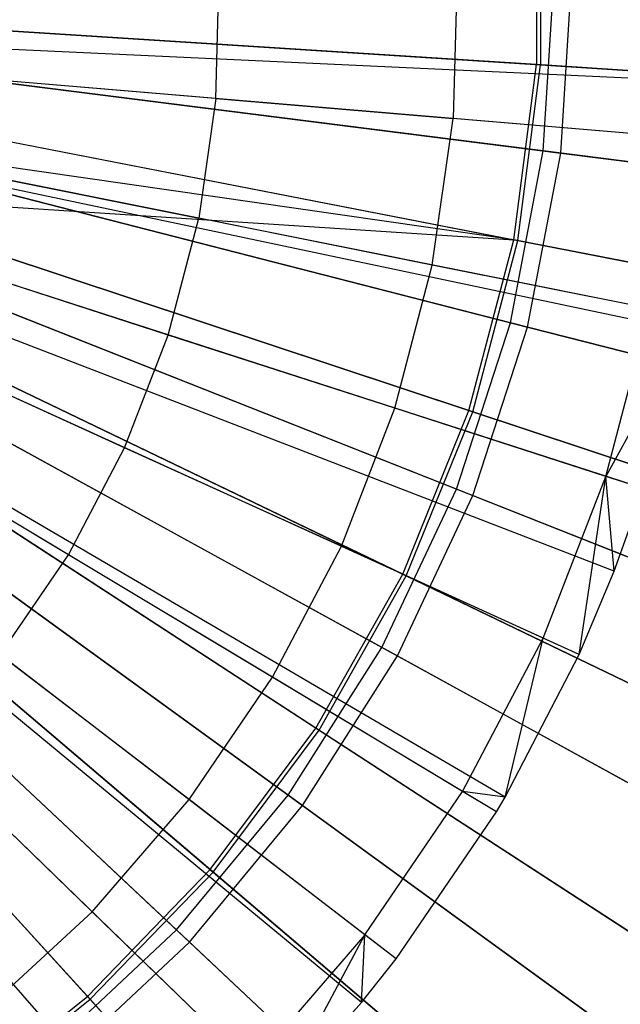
# Model space of a CAD drawing. Extents: x 0.2 to 40.1, y -6.7 to 6.7.
# Tile 438 of 516: x 32.801 to 33.142, y 2.865 to 3.425. Entities that reach past the tile are written whole.
import ezdxf

# ---------------------------------------------------------------- set-up
doc = ezdxf.new("R2010")
doc.units = 0
doc.header["$MEASUREMENT"] = 0
doc.layers.get('0').update_dxf_attribs({"color": 13, "linetype": 'CONTINUOUS'})

# ---------------------------------------------------------------- blocks, each defined once
blk = doc.blocks.new('SNOWBALL_XIV_PM3_STL')
at = {"color": 0}
for p, q in [((33.09425, 3.49969, 9.34669), (33.09425, 3.39927, 9.34669)), ((33.09425, 3.49969, 9.34669), (33.09425, 3.39927, 9.34669)), ((33.09649, 3.49984, 3.29026), (33.09649, 3.39913, 3.29026)), ((33.09649, 3.49984, 3.29026), (33.09649, 3.39913, 3.29026)), ((33.04918, 3.45281, 9.43269), (33.04692, 3.36865, 9.43269)), ((33.04918, 3.45281, 9.43269), (33.04692, 3.36865, 9.43269)), ((33.09814, 3.3502, 9.38945), (33.10439, 3.44948, 9.38945)), ((33.09814, 3.3502, 9.38945), (33.10439, 3.44948, 9.38945)), ((33.10814, 3.34893, 3.24472), (33.11447, 3.44948, 3.24472)), ((33.10814, 3.34893, 3.24472), (33.11447, 3.44948, 3.24472)), ((32.9121, 3.38, 9.48216), (32.91395, 3.44871, 9.48216)), ((32.9121, 3.38, 9.48216), (32.91395, 3.44871, 9.48216)), ((33.19707, 3.38921, 9.36813), (32.49115, 3.42215, 9.58467)), ((33.19707, 3.38921, 9.36813), (32.49115, 3.42215, 9.58467)), ((33.09425, 3.39927, 9.34669), (32.70476, 3.42428, 9.41378)), ((33.09425, 3.39927, 9.34669), (32.70476, 3.42428, 9.41378)), ((32.70704, 3.42413, 3.22289), (33.09649, 3.39913, 3.29026)), ((32.70704, 3.42413, 3.22289), (33.09649, 3.39913, 3.29026)), ((33.19492, 3.35619, 9.36813), (32.49071, 3.41548, 9.58467)), ((33.19492, 3.35619, 9.36813), (32.49071, 3.41548, 9.58467)), ((33.09814, 3.3502, 9.38945), (32.70246, 3.40018, 9.45315)), ((33.09814, 3.3502, 9.38945), (32.70246, 3.40018, 9.45315)), ((32.71268, 3.39889, 3.17972), (33.10814, 3.34893, 3.24472)), ((32.71268, 3.39889, 3.17972), (33.10814, 3.34893, 3.24472)), ((33.08141, 3.29968, 9.34669), (33.09425, 3.39927, 9.34669)), ((33.08141, 3.29968, 9.34669), (33.09425, 3.39927, 9.34669)), ((33.08361, 3.29925, 3.29026), (33.09649, 3.39913, 3.29026)), ((33.08361, 3.29925, 3.29026), (33.09649, 3.39913, 3.29026)), ((33.4721, 3.37502, 9.2306), (33.09425, 3.39927, 9.34669)), ((33.4721, 3.37502, 9.2306), (33.09425, 3.39927, 9.34669)), ((33.09649, 3.39913, 3.29026), (33.47425, 3.37488, 3.40663)), ((33.09649, 3.39913, 3.29026), (33.47425, 3.37488, 3.40663)), ((33.17899, 3.2478, 9.36813), (32.48749, 3.39356, 9.58467)), ((33.17899, 3.2478, 9.36813), (32.48749, 3.39356, 9.58467)), ((33.18069, 3.25606, 9.36813), (32.48784, 3.39523, 9.58467)), ((33.18069, 3.25606, 9.36813), (32.48784, 3.39523, 9.58467)), ((32.9121, 3.38, 9.48216), (32.77453, 3.39158, 9.524)), ((32.9121, 3.38, 9.48216), (32.77453, 3.39158, 9.524)), ((32.9121, 3.38, 9.48216), (32.90244, 3.31195, 9.48216)), ((32.9121, 3.38, 9.48216), (32.90244, 3.31195, 9.48216)), ((32.9121, 3.38, 9.48216), (33.04692, 3.36865, 9.43269)), ((32.9121, 3.38, 9.48216), (33.04692, 3.36865, 9.43269)), ((33.15515, 3.1582, 9.36813), (32.48267, 3.37544, 9.58467)), ((33.15515, 3.1582, 9.36813), (32.48267, 3.37544, 9.58467)), ((32.69831, 3.37429, 9.41378), (33.08141, 3.29968, 9.34669)), ((32.69831, 3.37429, 9.41378), (33.08141, 3.29968, 9.34669)), ((32.70056, 3.37385, 3.22289), (33.08361, 3.29925, 3.29026)), ((32.70056, 3.37385, 3.22289), (33.08361, 3.29925, 3.29026)), ((33.13846, 3.11112, 9.36813), (32.4793, 3.36592, 9.58467)), ((33.13846, 3.11112, 9.36813), (32.4793, 3.36592, 9.58467)), ((33.03508, 3.28531, 9.43269), (33.04692, 3.36865, 9.43269)), ((33.03508, 3.28531, 9.43269), (33.04692, 3.36865, 9.43269)), ((33.17252, 3.35808, 9.37862), (33.04692, 3.36865, 9.43269)), ((33.17252, 3.35808, 9.37862), (33.04692, 3.36865, 9.43269)), ((33.11861, 3.06388, 9.36813), (32.47528, 3.35636, 9.58467)), ((33.11861, 3.06388, 9.36813), (32.47528, 3.35636, 9.58467)), ((33.08141, 3.29968, 9.34669), (32.69414, 3.35535, 9.41378)), ((33.08141, 3.29968, 9.34669), (32.69414, 3.35535, 9.41378)), ((33.0795, 3.25248, 9.38945), (32.69321, 3.35166, 9.45315)), ((33.0795, 3.25248, 9.38945), (32.69321, 3.35166, 9.45315)), ((32.70318, 3.3491, 3.17972), (33.08927, 3.24997, 3.24472)), ((32.70318, 3.3491, 3.17972), (33.08927, 3.24997, 3.24472)), ((33.0795, 3.25248, 9.38945), (33.09814, 3.3502, 9.38945)), ((33.0795, 3.25248, 9.38945), (33.09814, 3.3502, 9.38945)), ((33.08927, 3.24997, 3.24472), (33.10814, 3.34893, 3.24472)), ((33.08927, 3.24997, 3.24472), (33.10814, 3.34893, 3.24472)), ((33.48248, 3.30164, 9.27527), (33.09814, 3.3502, 9.38945)), ((33.48248, 3.30164, 9.27527), (33.09814, 3.3502, 9.38945)), ((33.10814, 3.34893, 3.24472), (33.49211, 3.30043, 3.36017)), ((33.10814, 3.34893, 3.24472), (33.49211, 3.30043, 3.36017)), ((33.07156, 2.97435, 9.36813), (32.46577, 3.33826, 9.58467)), ((33.07156, 2.97435, 9.36813), (32.46577, 3.33826, 9.58467)), ((33.07653, 2.98272, 9.36813), (32.46677, 3.33995, 9.58467)), ((33.07653, 2.98272, 9.36813), (32.46677, 3.33995, 9.58467)), ((32.76708, 3.33914, 9.524), (32.90244, 3.31195, 9.48216)), ((32.76708, 3.33914, 9.524), (32.90244, 3.31195, 9.48216)), ((33.01462, 2.89076, 9.36813), (32.45425, 3.32136, 9.58467)), ((33.01462, 2.89076, 9.36813), (32.45425, 3.32136, 9.58467)), ((33.05594, 3.20255, 9.34669), (32.68553, 3.32553, 9.41378)), ((32.68553, 3.32553, 9.41378), (33.08141, 3.29968, 9.34669)), ((33.05594, 3.20255, 9.34669), (32.68553, 3.32553, 9.41378)), ((32.68553, 3.32553, 9.41378), (33.08141, 3.29968, 9.34669)), ((32.6877, 3.32481, 3.22289), (33.05807, 3.20184, 3.29026)), ((32.6877, 3.32481, 3.22289), (33.05807, 3.20184, 3.29026)), ((32.9948, 2.86591, 9.36813), (32.45025, 3.31633, 9.58467)), ((32.9948, 2.86591, 9.36813), (32.45025, 3.31633, 9.58467)), ((32.88507, 3.24544, 9.48216), (32.90244, 3.31195, 9.48216)), ((32.88507, 3.24544, 9.48216), (32.90244, 3.31195, 9.48216)), ((33.03508, 3.28531, 9.43269), (32.90244, 3.31195, 9.48216)), ((33.03508, 3.28531, 9.43269), (32.90244, 3.31195, 9.48216)), ((32.94851, 2.81421, 9.36813), (32.44088, 3.30588, 9.58467)), ((32.94851, 2.81421, 9.36813), (32.44088, 3.30588, 9.58467)), ((33.04876, 3.15786, 9.38945), (32.67794, 3.30468, 9.45315)), ((33.04876, 3.15786, 9.38945), (32.67794, 3.30468, 9.45315)), ((32.68751, 3.30089, 3.17972), (33.05813, 3.15415, 3.24472)), ((32.68751, 3.30089, 3.17972), (33.05813, 3.15415, 3.24472)), ((33.05594, 3.20255, 9.34669), (33.08141, 3.29968, 9.34669)), ((33.05594, 3.20255, 9.34669), (33.08141, 3.29968, 9.34669)), ((33.05807, 3.20184, 3.29026), (33.08361, 3.29925, 3.29026)), ((33.05807, 3.20184, 3.29026), (33.08361, 3.29925, 3.29026)), ((33.45305, 3.2273, 9.2306), (33.08141, 3.29968, 9.34669)), ((33.45305, 3.2273, 9.2306), (33.08141, 3.29968, 9.34669)), ((33.08361, 3.29925, 3.29026), (33.45517, 3.22689, 3.40663)), ((33.08361, 3.29925, 3.29026), (33.45517, 3.22689, 3.40663)), ((32.89539, 2.76373, 9.36813), (32.43014, 3.29567, 9.58467)), ((32.89539, 2.76373, 9.36813), (32.43014, 3.29567, 9.58467)), ((32.88507, 3.24544, 9.48216), (32.7537, 3.28788, 9.524)), ((32.88507, 3.24544, 9.48216), (32.7537, 3.28788, 9.524)), ((33.01382, 3.20385, 9.43269), (33.03508, 3.28531, 9.43269)), ((33.01382, 3.20385, 9.43269), (33.03508, 3.28531, 9.43269)), ((33.15865, 3.26048, 9.37862), (33.03508, 3.28531, 9.43269)), ((33.15865, 3.26048, 9.37862), (33.03508, 3.28531, 9.43269)), ((33.01826, 3.10947, 9.34669), (32.66661, 3.27881, 9.41378)), ((33.01826, 3.10947, 9.34669), (32.66661, 3.27881, 9.41378)), ((32.66867, 3.27782, 3.22289), (33.02027, 3.1085, 3.29026)), ((32.66867, 3.27782, 3.22289), (33.02027, 3.1085, 3.29026)), ((33.0064, 3.06785, 9.38945), (32.65691, 3.25998, 9.45315)), ((33.0064, 3.06785, 9.38945), (32.65691, 3.25998, 9.45315)), ((33.13375, 3.16511, 9.37862), (33.15865, 3.26048, 9.37862)), ((33.13375, 3.16511, 9.37862), (33.15865, 3.26048, 9.37862)), ((32.66593, 3.25502, 3.17972), (33.01524, 3.06299, 3.24472)), ((32.66593, 3.25502, 3.17972), (33.01524, 3.06299, 3.24472)), ((33.04876, 3.15786, 9.38945), (33.0795, 3.25248, 9.38945)), ((33.04876, 3.15786, 9.38945), (33.0795, 3.25248, 9.38945)), ((33.05813, 3.15415, 3.24472), (33.08927, 3.24997, 3.24472)), ((33.05813, 3.15415, 3.24472), (33.08927, 3.24997, 3.24472)), ((33.45472, 3.15614, 9.27527), (33.0795, 3.25248, 9.38945)), ((33.45472, 3.15614, 9.27527), (33.0795, 3.25248, 9.38945)), ((33.08927, 3.24997, 3.24472), (33.46413, 3.15372, 3.36017)), ((33.08927, 3.24997, 3.24472), (33.46413, 3.15372, 3.36017)), ((33.17899, 3.2478, 9.36813), (33.13375, 3.16511, 9.37862)), ((33.17899, 3.2478, 9.36813), (33.13375, 3.16511, 9.37862)), ((32.86024, 3.18135, 9.48216), (32.88507, 3.24544, 9.48216)), ((32.86024, 3.18135, 9.48216), (32.88507, 3.24544, 9.48216)), ((33.01382, 3.20385, 9.43269), (32.88507, 3.24544, 9.48216)), ((33.01382, 3.20385, 9.43269), (32.88507, 3.24544, 9.48216)), ((32.86024, 3.18135, 9.48216), (32.73456, 3.23849, 9.524)), ((32.86024, 3.18135, 9.48216), (32.73456, 3.23849, 9.524)), ((32.96898, 3.02197, 9.34669), (32.64188, 3.23489, 9.41378)), ((32.96898, 3.02197, 9.34669), (32.64188, 3.23489, 9.41378)), ((32.6438, 3.23365, 3.22289), (32.97086, 3.02075, 3.29026)), ((32.6438, 3.23365, 3.22289), (32.97086, 3.02075, 3.29026)), ((32.95309, 2.98385, 9.38945), (32.63044, 3.21828, 9.45315)), ((32.95309, 2.98385, 9.38945), (32.63044, 3.21828, 9.45315)), ((32.63877, 3.21222, 3.17972), (32.96125, 2.97793, 3.24472)), ((32.63877, 3.21222, 3.17972), (32.96125, 2.97793, 3.24472)), ((32.98341, 3.12535, 9.43269), (33.01382, 3.20385, 9.43269)), ((32.98341, 3.12535, 9.43269), (33.01382, 3.20385, 9.43269)), ((33.13375, 3.16511, 9.37862), (33.01382, 3.20385, 9.43269)), ((33.13375, 3.16511, 9.37862), (33.01382, 3.20385, 9.43269)), ((33.01826, 3.10947, 9.34669), (33.05594, 3.20255, 9.34669)), ((33.01826, 3.10947, 9.34669), (33.05594, 3.20255, 9.34669)), ((33.02027, 3.1085, 3.29026), (33.05807, 3.20184, 3.29026)), ((33.02027, 3.1085, 3.29026), (33.05807, 3.20184, 3.29026)), ((33.41528, 3.08324, 9.2306), (33.05594, 3.20255, 9.34669)), ((33.41528, 3.08324, 9.2306), (33.05594, 3.20255, 9.34669)), ((33.05807, 3.20184, 3.29026), (33.41732, 3.08256, 3.40663)), ((33.05807, 3.20184, 3.29026), (33.41732, 3.08256, 3.40663)), ((32.90892, 2.9415, 9.34669), (32.61173, 3.1945, 9.41378)), ((32.90892, 2.9415, 9.34669), (32.61173, 3.1945, 9.41378)), ((32.61347, 3.19302, 3.22289), (32.91062, 2.94005, 3.29026)), ((32.61347, 3.19302, 3.22289), (32.91062, 2.94005, 3.29026)), ((32.82827, 3.1205, 9.48216), (32.70992, 3.19159, 9.524)), ((32.82827, 3.1205, 9.48216), (32.70992, 3.19159, 9.524)), ((32.82827, 3.1205, 9.48216), (32.86024, 3.18135, 9.48216)), ((32.82827, 3.1205, 9.48216), (32.86024, 3.18135, 9.48216)), ((32.98341, 3.12535, 9.43269), (32.86024, 3.18135, 9.48216)), ((32.98341, 3.12535, 9.43269), (32.86024, 3.18135, 9.48216)), ((32.88968, 2.9072, 9.38945), (32.59895, 3.18021, 9.45315)), ((32.88968, 2.9072, 9.38945), (32.59895, 3.18021, 9.45315)), ((32.60646, 3.17317, 3.17972), (32.89703, 2.9003, 3.24472)), ((32.60646, 3.17317, 3.17972), (32.89703, 2.9003, 3.24472)), ((33.09815, 3.07319, 9.37862), (33.13375, 3.16511, 9.37862)), ((33.09815, 3.07319, 9.37862), (33.13375, 3.16511, 9.37862)), ((33.11861, 3.06388, 9.36813), (33.13375, 3.16511, 9.37862)), ((33.11861, 3.06388, 9.36813), (33.13375, 3.16511, 9.37862)), ((33.15515, 3.1582, 9.36813), (33.13375, 3.16511, 9.37862)), ((33.13846, 3.11112, 9.36813), (33.13375, 3.16511, 9.37862)), ((33.15515, 3.1582, 9.36813), (33.13375, 3.16511, 9.37862)), ((33.13846, 3.11112, 9.36813), (33.13375, 3.16511, 9.37862)), ((32.83906, 2.86936, 9.34669), (32.57666, 3.15829, 9.41378)), ((32.83906, 2.86936, 9.34669), (32.57666, 3.15829, 9.41378)), ((33.13846, 3.11112, 9.36813), (33.15515, 3.1582, 9.36813)), ((33.13846, 3.11112, 9.36813), (33.15515, 3.1582, 9.36813)), ((32.5782, 3.1566, 3.22289), (32.84057, 2.86771, 3.29026)), ((32.5782, 3.1566, 3.22289), (32.84057, 2.86771, 3.29026)), ((33.0064, 3.06785, 9.38945), (33.04876, 3.15786, 9.38945)), ((33.0064, 3.06785, 9.38945), (33.04876, 3.15786, 9.38945)), ((33.01524, 3.06299, 3.24472), (33.05813, 3.15415, 3.24472)), ((33.01524, 3.06299, 3.24472), (33.05813, 3.15415, 3.24472)), ((33.40895, 3.01525, 9.27527), (33.04876, 3.15786, 9.38945)), ((33.40895, 3.01525, 9.27527), (33.04876, 3.15786, 9.38945)), ((33.05813, 3.15415, 3.24472), (33.41798, 3.01168, 3.36017)), ((33.05813, 3.15415, 3.24472), (33.41798, 3.01168, 3.36017)), ((32.94424, 3.05083, 9.43269), (32.98341, 3.12535, 9.43269)), ((32.94424, 3.05083, 9.43269), (32.98341, 3.12535, 9.43269)), ((33.09815, 3.07319, 9.37862), (32.98341, 3.12535, 9.43269)), ((33.09815, 3.07319, 9.37862), (32.98341, 3.12535, 9.43269)), ((32.78957, 3.06369, 9.48216), (32.82827, 3.1205, 9.48216)), ((32.78957, 3.06369, 9.48216), (32.82827, 3.1205, 9.48216)), ((32.94424, 3.05083, 9.43269), (32.82827, 3.1205, 9.48216)), ((32.94424, 3.05083, 9.43269), (32.82827, 3.1205, 9.48216)), ((32.96898, 3.02197, 9.34669), (33.01826, 3.10947, 9.34669)), ((32.96898, 3.02197, 9.34669), (33.01826, 3.10947, 9.34669)), ((32.97086, 3.02075, 3.29026), (33.02027, 3.1085, 3.29026)), ((32.97086, 3.02075, 3.29026), (33.02027, 3.1085, 3.29026)), ((33.35938, 2.94519, 9.2306), (33.01826, 3.10947, 9.34669)), ((33.35938, 2.94519, 9.2306), (33.01826, 3.10947, 9.34669)), ((33.02027, 3.1085, 3.29026), (33.36132, 2.94426, 3.40663)), ((33.02027, 3.1085, 3.29026), (33.36132, 2.94426, 3.40663)), ((33.11861, 3.06388, 9.36813), (33.13846, 3.11112, 9.36813)), ((33.11861, 3.06388, 9.36813), (33.13846, 3.11112, 9.36813)), ((33.05229, 2.98593, 9.37862), (33.09815, 3.07319, 9.37862)), ((33.05229, 2.98593, 9.37862), (33.09815, 3.07319, 9.37862)), ((33.07653, 2.98272, 9.36813), (33.09815, 3.07319, 9.37862)), ((33.07653, 2.98272, 9.36813), (33.09815, 3.07319, 9.37862)), ((33.11861, 3.06388, 9.36813), (33.09815, 3.07319, 9.37862)), ((33.11861, 3.06388, 9.36813), (33.09815, 3.07319, 9.37862)), ((32.89685, 2.98126, 9.43269), (32.78957, 3.06369, 9.48216)), ((32.89685, 2.98126, 9.43269), (32.78957, 3.06369, 9.48216)), ((32.95309, 2.98385, 9.38945), (33.0064, 3.06785, 9.38945)), ((32.95309, 2.98385, 9.38945), (33.0064, 3.06785, 9.38945)), ((32.96125, 2.97793, 3.24472), (33.01524, 3.06299, 3.24472)), ((32.96125, 2.97793, 3.24472), (33.01524, 3.06299, 3.24472)), ((33.34588, 2.88122, 9.27527), (33.0064, 3.06785, 9.38945)), ((33.34588, 2.88122, 9.27527), (33.0064, 3.06785, 9.38945)), ((33.01524, 3.06299, 3.24472), (33.35438, 2.87654, 3.36017)), ((33.01524, 3.06299, 3.24472), (33.35438, 2.87654, 3.36017)), ((33.07653, 2.98272, 9.36813), (33.11861, 3.06388, 9.36813)), ((33.07653, 2.98272, 9.36813), (33.11861, 3.06388, 9.36813)), ((32.89685, 2.98126, 9.43269), (32.94424, 3.05083, 9.43269)), ((32.89685, 2.98126, 9.43269), (32.94424, 3.05083, 9.43269)), ((33.05229, 2.98593, 9.37862), (32.94424, 3.05083, 9.43269)), ((33.05229, 2.98593, 9.37862), (32.94424, 3.05083, 9.43269)), ((32.90892, 2.9415, 9.34669), (32.96898, 3.02197, 9.34669)), ((32.90892, 2.9415, 9.34669), (32.96898, 3.02197, 9.34669)), ((32.91062, 2.94005, 3.29026), (32.97086, 3.02075, 3.29026)), ((32.91062, 2.94005, 3.29026), (32.97086, 3.02075, 3.29026)), ((33.2863, 2.81542, 9.2306), (32.96898, 3.02197, 9.34669)), ((33.2863, 2.81542, 9.2306), (32.96898, 3.02197, 9.34669)), ((32.97086, 3.02075, 3.29026), (33.2881, 2.81425, 3.40663)), ((32.97086, 3.02075, 3.29026), (33.2881, 2.81425, 3.40663)), ((32.84183, 2.91754, 9.43269), (32.74465, 3.01167, 9.48216)), ((32.84183, 2.91754, 9.43269), (32.74465, 3.01167, 9.48216)), ((32.99679, 2.90446, 9.37862), (33.05229, 2.98593, 9.37862)), ((32.99679, 2.90446, 9.37862), (33.05229, 2.98593, 9.37862)), ((33.07156, 2.97435, 9.36813), (33.05229, 2.98593, 9.37862)), ((33.07653, 2.98272, 9.36813), (33.05229, 2.98593, 9.37862)), ((33.07156, 2.97435, 9.36813), (33.05229, 2.98593, 9.37862)), ((33.07653, 2.98272, 9.36813), (33.05229, 2.98593, 9.37862)), ((32.84183, 2.91754, 9.43269), (32.89685, 2.98126, 9.43269)), ((32.84183, 2.91754, 9.43269), (32.89685, 2.98126, 9.43269)), ((32.88968, 2.9072, 9.38945), (32.95309, 2.98385, 9.38945)), ((32.88968, 2.9072, 9.38945), (32.95309, 2.98385, 9.38945)), ((32.99679, 2.90446, 9.37862), (32.89685, 2.98126, 9.43269)), ((32.99679, 2.90446, 9.37862), (32.89685, 2.98126, 9.43269)), ((33.26651, 2.75615, 9.27527), (32.95309, 2.98385, 9.38945)), ((33.26651, 2.75615, 9.27527), (32.95309, 2.98385, 9.38945)), ((33.07156, 2.97435, 9.36813), (33.07653, 2.98272, 9.36813)), ((33.07156, 2.97435, 9.36813), (33.07653, 2.98272, 9.36813)), ((32.89703, 2.9003, 3.24472), (32.96125, 2.97793, 3.24472)), ((32.89703, 2.9003, 3.24472), (32.96125, 2.97793, 3.24472)), ((32.96125, 2.97793, 3.24472), (33.27436, 2.75044, 3.36017)), ((32.96125, 2.97793, 3.24472), (33.27436, 2.75044, 3.36017)), ((33.01462, 2.89076, 9.36813), (33.07156, 2.97435, 9.36813)), ((33.01462, 2.89076, 9.36813), (33.07156, 2.97435, 9.36813)), ((32.83906, 2.86936, 9.34669), (32.90892, 2.9415, 9.34669)), ((32.83906, 2.86936, 9.34669), (32.90892, 2.9415, 9.34669)), ((32.84057, 2.86771, 3.29026), (32.91062, 2.94005, 3.29026)), ((32.84057, 2.86771, 3.29026), (32.91062, 2.94005, 3.29026)), ((33.19722, 2.69606, 9.2306), (32.90892, 2.9415, 9.34669)), ((33.19722, 2.69606, 9.2306), (32.90892, 2.9415, 9.34669)), ((32.91062, 2.94005, 3.29026), (33.19886, 2.69467, 3.40663)), ((32.91062, 2.94005, 3.29026), (33.19886, 2.69467, 3.40663)), ((32.84183, 2.91754, 9.43269), (32.7799, 2.86052, 9.43269)), ((32.84183, 2.91754, 9.43269), (32.7799, 2.86052, 9.43269)), ((32.84183, 2.91754, 9.43269), (32.93236, 2.82985, 9.37862)), ((32.84183, 2.91754, 9.43269), (32.93236, 2.82985, 9.37862)), ((32.81716, 2.8391, 9.38945), (32.88968, 2.9072, 9.38945)), ((32.81716, 2.8391, 9.38945), (32.88968, 2.9072, 9.38945)), ((33.17208, 2.64201, 9.27527), (32.88968, 2.9072, 9.38945)), ((33.17208, 2.64201, 9.27527), (32.88968, 2.9072, 9.38945)), ((32.99679, 2.90446, 9.37862), (32.93236, 2.82985, 9.37862)), ((32.99679, 2.90446, 9.37862), (32.93236, 2.82985, 9.37862)), ((32.94851, 2.81421, 9.36813), (32.99679, 2.90446, 9.37862)), ((32.94851, 2.81421, 9.36813), (32.99679, 2.90446, 9.37862)), ((32.9948, 2.86591, 9.36813), (32.99679, 2.90446, 9.37862)), ((32.9948, 2.86591, 9.36813), (32.99679, 2.90446, 9.37862)), ((33.01462, 2.89076, 9.36813), (32.99679, 2.90446, 9.37862)), ((33.01462, 2.89076, 9.36813), (32.99679, 2.90446, 9.37862)), ((32.82359, 2.83133, 3.24472), (32.89703, 2.9003, 3.24472)), ((32.82359, 2.83133, 3.24472), (32.89703, 2.9003, 3.24472)), ((32.89703, 2.9003, 3.24472), (33.17916, 2.63536, 3.36017)), ((32.89703, 2.9003, 3.24472), (33.17916, 2.63536, 3.36017)), ((32.9948, 2.86591, 9.36813), (33.01462, 2.89076, 9.36813)), ((32.9948, 2.86591, 9.36813), (33.01462, 2.89076, 9.36813)), ((32.76055, 2.80675, 9.34669), (32.83906, 2.86936, 9.34669)), ((32.76055, 2.80675, 9.34669), (32.83906, 2.86936, 9.34669)), ((32.76183, 2.80492, 3.29026), (32.84057, 2.86771, 3.29026)), ((32.76183, 2.80492, 3.29026), (32.84057, 2.86771, 3.29026)), ((33.09361, 2.58908, 9.2306), (32.83906, 2.86936, 9.34669)), ((33.09361, 2.58908, 9.2306), (32.83906, 2.86936, 9.34669)), ((32.84057, 2.86771, 3.29026), (33.09506, 2.58748, 3.40663)), ((32.84057, 2.86771, 3.29026), (33.09506, 2.58748, 3.40663)), ((32.94851, 2.81421, 9.36813), (32.9948, 2.86591, 9.36813)), ((32.94851, 2.81421, 9.36813), (32.9948, 2.86591, 9.36813))]:
    blk.add_line(p, q, dxfattribs=at)
blk = doc.blocks.new('GRUPUJ_1')
at = {"color": 0}
blk.add_blockref('SNOWBALL_XIV_PM3_STL', (-0.20617, 6.65964, -0.51186), dxfattribs=at)

msp = doc.modelspace()

# ---------------------------------------------------------------- block references
at = {"color": 0}
msp.add_blockref('GRUPUJ_1', (0.20617, -6.65964, 0.51186), dxfattribs=at)

doc.saveas('drawing.dxf')
